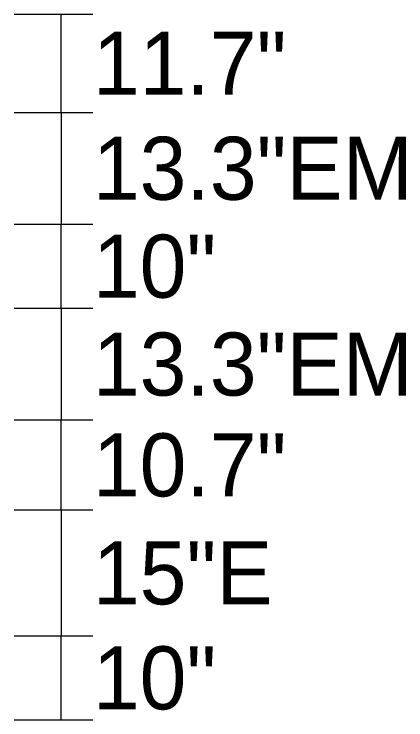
# Model space of a CAD drawing. Extents: x 1806251 to 1809821, y 414895 to 422886.
# Drawn here: x 1809678.672 to 1809679.139, y 415361.961 to 415362.801 of the extents above; entities that cross this region are included whole.
import ezdxf

# ---------------------------------------------------------------- set-up
doc = ezdxf.new("R2010")
doc.units = 0
doc.layers.add('GSDIMS', color=7, linetype='Continuous')

msp = doc.modelspace()

# ---------------------------------------------------------------- linework, layer by layer
at = {"layer": 'GSDIMS'}
for p, q in [((1809678.67225, 415362.801), (1809678.766, 415362.801)), ((1809678.7285, 415362.684), (1809678.7285, 415362.801)), ((1809678.67225, 415362.684), (1809678.766, 415362.684)), ((1809678.67225, 415362.684), (1809678.766, 415362.684)), ((1809678.7285, 415362.684), (1809678.7285, 415362.551)), ((1809678.67225, 415362.551), (1809678.766, 415362.551)), ((1809678.67225, 415362.551), (1809678.766, 415362.551)), ((1809678.7285, 415362.451), (1809678.7285, 415362.551)), ((1809678.67225, 415362.451), (1809678.766, 415362.451)), ((1809678.67225, 415362.451), (1809678.766, 415362.451)), ((1809678.7285, 415362.451), (1809678.7285, 415362.318)), ((1809678.67225, 415362.318), (1809678.766, 415362.318)), ((1809678.67225, 415362.318), (1809678.766, 415362.318)), ((1809678.7285, 415362.211), (1809678.7285, 415362.318)), ((1809678.67225, 415362.211), (1809678.766, 415362.211)), ((1809678.67225, 415362.211), (1809678.766, 415362.211)), ((1809678.7285, 415362.211), (1809678.7285, 415362.061)), ((1809678.67225, 415362.061), (1809678.766, 415362.061)), ((1809678.67225, 415362.061), (1809678.766, 415362.061)), ((1809678.7285, 415361.961), (1809678.7285, 415362.061)), ((1809678.67225, 415361.961), (1809678.766, 415361.961))]:
    msp.add_line(p, q, dxfattribs=at)

# ---------------------------------------------------------------- texts
for s, p in [('11.7"', (1809678.766, 415362.705)), ('13.3"EM', (1809678.766, 415362.58)), ('10"', (1809678.766, 415362.4635)), ('13.3"EM', (1809678.766, 415362.347)), ('10.7"', (1809678.766, 415362.227)), ('15"E', (1809678.766, 415362.0985)), ('10"', (1809678.766, 415361.9735))]:
    msp.add_text(s, height=0.075, dxfattribs=at).set_placement(p)

doc.saveas('drawing.dxf')
